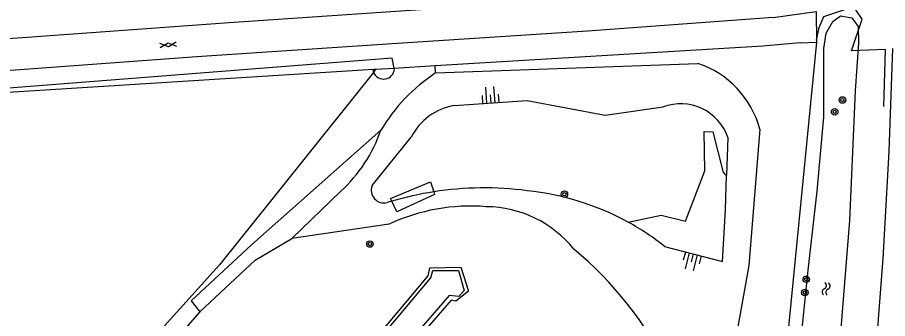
# Model space of a CAD drawing. Extents: x 126000 to 131009, y 393000 to 395500.
# Drawn here: x 130335 to 130441.7, y 394524 to 394560.9 of the extents above; entities that cross this region are included whole.
import ezdxf

# ---------------------------------------------------------------- set-up
doc = ezdxf.new("R2010")
doc.units = 0
for name, color, linetype in [('gg-afsc-draadraster', 7, 'Continuous'), ('gg-afsc-faunaraster', 7, 'Continuous'), ('gg-afsc-lijn faunaraster', 7, 'Continuous'), ('gg-knt-bovenkant onderkant talud', 7, 'Continuous'), ('gg-knt-verharding', 7, 'Continuous'), ('gg-kntw-bovenkant insteek waterloop', 7, 'Continuous'), ('gg-kntw-greppel-droge sloot', 7, 'Continuous'), ('gg-kntw-waterlijn', 7, 'Continuous'), ('gt-grn-groengrens', 7, 'Continuous'), ('gt-grn-vlakafsluiter', 7, 'Continuous'), ('gt-symb-boom', 7, 'Continuous'), ('gt-symb-gesloten verharding', 7, 'Continuous'), ('gt-symb-talud symbool', 7, 'Continuous'), ('gt-symb-watersymbool', 7, 'Continuous')]:
    doc.layers.add(name, color=color, linetype=linetype)

# ---------------------------------------------------------------- blocks, each defined once
blk = doc.blocks.new('gt0-TALUD_1')
at = {"layer": 'gt-symb-talud symbool'}
for p, q in [((-1, -1), (-1, 0)), ((-0.5, -2), (-0.5, 0)), ((0, -1), (0, 0)), ((0.5, -2), (0.5, 0)), ((1, -1), (1, 0))]:
    blk.add_line(p, q, dxfattribs=at)
blk = doc.blocks.new('gt0-BOOM')
at = {"layer": 'gt-symb-boom'}
for radius in [0.4, 0.2]:
    blk.add_circle((0, 0), radius, dxfattribs=at)
blk = doc.blocks.new('gt0-GESVH1')
at = {"layer": 'gt-symb-gesloten verharding'}
for p, q in [((-0.99, -0.26), (0.01, 0.24)), ((0.01, -0.26), (-0.99, 0.24)), ((0.01, 0.24), (1.01, -0.26)), ((1.01, 0.24), (0.01, -0.26))]:
    blk.add_line(p, q, dxfattribs=at)
blk = doc.blocks.new('gt0-WA')
at = {"layer": 'gt-symb-watersymbool'}
for centre, start, end in [((-0.32, 0.02), 28.0725, 151.9275), ((0.43, 0.42), 208.0725, 331.9275), ((-0.32, -0.43), 28.0725, 151.9275), ((0.43, -0.03), 208.0725, 331.9275)]:
    blk.add_arc(centre, 0.425, start, end, dxfattribs=at)

msp = doc.modelspace()

# ---------------------------------------------------------------- linework, layer by layer
at = {"layer": 'gg-afsc-draadraster'}
msp.add_lwpolyline([(130433.01, 394557.86), (130428.4, 394511.36), (130420.41, 394467.13), (130410.39, 394430.36), (130401.08, 394403.97)], dxfattribs=at)
at = {"layer": 'gg-afsc-faunaraster'}
for p, q in [((130386.25, 394554.97), (130381.23, 394554.67)), ((130378.68, 394554.51), (130302.11, 394549.74)), ((130379, 394554.53), (130378.68, 394554.51)), ((130378.71, 394554.16), (130379, 394554.53)), ((130381.23, 394554.67), (130379, 394554.53))]:
    msp.add_line(p, q, dxfattribs=at)
for points in [[(130431, 394557.79), (130426.42, 394557.39), (130386.25, 394554.97)], [(130378.71, 394554.16), (130359.81, 394530.61), (130338.89, 394507.4), (130335.05, 394503.16)]]:
    msp.add_lwpolyline(points, dxfattribs=at)
at = {"layer": 'gg-afsc-lijn faunaraster'}
for points in [[(130433.01, 394558.11), (130433.32, 394559.68), (130433.89, 394561.03), (130437.08, 394562.09)], [(130441.25, 394549.98), (130441.44, 394556.97), (130437.27, 394556.83), (130438.57, 394560.68), (130437.81, 394561.83), (130437.46, 394562.05)]]:
    msp.add_lwpolyline(points, dxfattribs=at)
at = {"layer": 'gg-knt-bovenkant onderkant talud'}
for p, q in [((130386.3, 394554.1), (130418.45, 394555.28)), ((130378.53, 394540.3), (130383.32, 394546.24)), ((130422.13, 394546.21), (130421.98, 394541.57)), ((130368.69, 394533.82), (130374.69, 394539.61)), ((130380.93, 394538.4), (130380.37, 394538.23)), ((130380.61, 394535.58), (130368.69, 394533.82))]:
    msp.add_line(p, q, dxfattribs=at)
for points in [[(130388.58, 394550.11), (130397.53, 394550.73), (130402.32, 394549.85), (130407.1, 394548.93), (130414.2, 394549.95)], [(130426.04, 394547.21), (130424.68, 394530.49), (130423.28, 394522.55)], [(130414.38, 394532.85), (130421.47, 394531), (130421.84, 394537.35), (130421.98, 394541.57)]]:
    msp.add_lwpolyline(points, dxfattribs=at)
for centre, radius, start, end in [((130414.79, 394544.23), 11.64, 14.8706, 71.6987), ((130397.99, 394536.22), 21.36, 123.1657, 149.4463), ((130389.82, 394542.92), 7.3, 99.7693, 152.9816), ((130416.32, 394544.17), 6.16, 19.3158, 110.1248), ((130362.13, 394553.2), 18.51, 312.7372, 340.6758), ((130379.97, 394539.72), 1.55, 158.2311, 284.8882), ((130392.28, 394499.69), 40.33, 82.5238, 98.8379), ((130392.32, 394499.5), 40.52, 98.8516, 106.319), ((130394.18, 394507.22), 32.63, 61.1515, 84.1026), ((130390.62, 394513.94), 23.85, 85.434, 114.8293), ((130392.4, 394523.77), 13.94, 38.8665, 89.4823), ((130394.23, 394507.29), 32.55, 51.7441, 61.1728), ((130375.02, 394498.42), 44.27, 25.9321, 50.3814)]:
    msp.add_arc(centre, radius, start, end, dxfattribs=at)
at = {"layer": 'gg-knt-verharding'}
msp.add_line((130427.7, 394560.88), (130432.97, 394561.62), dxfattribs=at)
for points in [[(130424.91, 394564.57), (130411.07, 394563.63), (130385.63, 394561.94), (130361, 394560.25), (130336.23, 394558.45), (130310.9, 394556.74), (130285.45, 394554.95), (130261.04, 394553.24), (130235.64, 394551.46), (130210.72, 394549.8), (130185.37, 394547.93), (130176.1, 394547.26)], [(130427.7, 394560.88), (130404.94, 394559.22), (130380.98, 394557.68), (130357.04, 394556.06), (130333.1, 394554.32), (130308.71, 394552.68), (130284.61, 394550.97), (130273.95, 394550.25), (130249.48, 394548.47), (130223.83, 394546.74), (130199.17, 394544.98), (130191.11, 394544.42)], [(130442.31, 394557.1), (130441.86, 394544.46), (130441.12, 394531.37), (130440.09, 394518.08), (130438.55, 394504.71), (130436.67, 394491.34), (130434.38, 394478.33), (130431.67, 394465.18), (130428.68, 394452.43), (130425.22, 394439.8), (130421.33, 394426.68), (130417.38, 394414.12), (130413.07, 394401.15), (130408.56, 394388.5), (130403.67, 394375.93), (130398.35, 394363.64), (130394.66, 394355.6)]]:
    msp.add_lwpolyline(points, dxfattribs=at)
at = {"layer": 'gg-kntw-bovenkant insteek waterloop'}
for points in [[(130428.85, 394500), (130429.67, 394505.55), (130430.47, 394512.71), (130431, 394520.39), (130431.96, 394529.92), (130433.07, 394539.61), (130433.89, 394548.67), (130433.89, 394557.11), (130434.17, 394558.96), (130435.01, 394560.42), (130435.93, 394561.1), (130437.32, 394560.87)], [(130437.32, 394560.87), (130438.11, 394559.8), (130438.15, 394557.8), (130437.74, 394551.93), (130437.05, 394536.03), (130435.7, 394519.24), (130434.06, 394507.59), (130433.1, 394500)], [(130374.2, 394515.9), (130385.39, 394529.25), (130385.61, 394530.23), (130389.38, 394530.29), (130390.35, 394527.35), (130388.8, 394526.13), (130388.22, 394526.28), (130379.48, 394516.17), (130377.58, 394511.7)]]:
    msp.add_lwpolyline(points, dxfattribs=at)
at = {"layer": 'gg-kntw-greppel-droge sloot'}
for p, q in [((130378.71, 394554.16), (130378.68, 394554.51)), ((130381.25, 394554.6), (130381.23, 394554.67))]:
    msp.add_line(p, q, dxfattribs=at)
msp.add_lwpolyline([(130381.23, 394554.67), (130381, 394555.93), (130302.11, 394549.74)], dxfattribs=at)
msp.add_arc((130379.93, 394554.67), 1.32, 202.6268, 357.0649, dxfattribs=at)
at = {"layer": 'gg-kntw-waterlijn'}
msp.add_lwpolyline([(130374.5, 394515.62), (130385.73, 394528.98), (130385.97, 394529.89), (130389.1, 394529.88), (130389.8, 394527.43), (130389.17, 394526.71), (130387.97, 394526.84), (130379.06, 394516.54), (130377, 394512.08)], dxfattribs=at)
at = {"layer": 'gt-grn-groengrens'}
for p, q in [((130432.97, 394561.62), (130433.01, 394557.86)), ((130431, 394557.79), (130433.01, 394557.86)), ((130357.39, 394524.82), (130353.42, 394520.34))]:
    msp.add_line(p, q, dxfattribs=at)
for points in [[(130379.59, 394547.08), (130363.73, 394533.04), (130356.36, 394526.2), (130357.39, 394524.82)], [(130409.92, 394535.8), (130413.94, 394536.66), (130416.92, 394535.94), (130419.32, 394542.13), (130419.24, 394546.92), (130420.27, 394546.88), (130421.57, 394541.9)], [(130380.93, 394538.4), (130380.78, 394538.71), (130385.68, 394540.77), (130386.09, 394539.55)], [(130386.09, 394539.55), (130386.19, 394539.23), (130381.57, 394537.08), (130380.93, 394538.4)], [(130357.39, 394524.82), (130364.17, 394531.18), (130368.69, 394533.82)]]:
    msp.add_lwpolyline(points, dxfattribs=at)
msp.add_arc((130422.26, 394542.33), 0.807, 212.14, 249.6079, dxfattribs=at)
at = {"layer": 'gt-grn-vlakafsluiter'}
msp.add_line((130386.3, 394554.1), (130386.25, 394554.97), dxfattribs=at)

# ---------------------------------------------------------------- block references
at = {"layer": 'gt-symb-boom'}
for p in [(130436.17, 394550.79), (130435.22, 394549.34), (130402.09, 394539.24), (130378.26, 394533.14), (130431.74, 394528.82), (130431.57, 394527.19)]:
    msp.add_blockref('gt0-BOOM', p, dxfattribs=at)
at = {"layer": 'gt-symb-gesloten verharding', "rotation": 4.530520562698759}
msp.add_blockref('gt0-GESVH1', (130353.53, 394557.55), dxfattribs=at)
at = {"layer": 'gt-symb-talud symbool'}
for p, xscale, yscale, rotation in [((130393.06, 394550.42), 1.0003139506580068, 1.0003139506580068, -176.10210376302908), ((130417.93, 394531.93), 1.0002639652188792, 1.000263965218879, -14.59195620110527)]:
    msp.add_blockref('gt0-TALUD_1', p, dxfattribs=dict(at, xscale=xscale, yscale=yscale, rotation=rotation))
at = {"layer": 'gt-symb-watersymbool', "rotation": 83.85600423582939}
msp.add_blockref('gt0-WA', (130434.16, 394527.59), dxfattribs=at)

doc.saveas('drawing.dxf')
